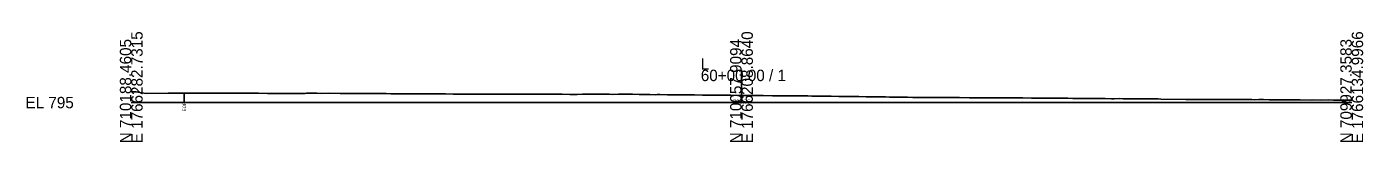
# Model space of a CAD drawing. Extents: x -26 to 5303, y -10 to 9578.
# Drawn here: x 4974.3 to 5302.8, y -9.7 to 17.3 of the extents above; entities that cross this region are included whole.
import ezdxf

# ---------------------------------------------------------------- set-up
doc = ezdxf.new("R2010")
doc.units = 0
for name, color, linetype in [('Exist Cross Section Cell', 7, 'Continuous'), ('Exist XS Ground Line', 7, 'Continuous'), ('Old_Level_10', 7, 'Continuous'), ('Old_Level_3', 7, 'Continuous')]:
    doc.layers.add(name, color=color, linetype=linetype)

msp = doc.modelspace()

# ---------------------------------------------------------------- linework, layer by layer
at = {"layer": 'Exist Cross Section Cell'}
for p, q in [((5150, 0), (5150, 8.07)), ((5000, 0), (5150, 0)), ((5150, 0), (5300, 0))]:
    msp.add_line(p, q, dxfattribs=at)
at = {"layer": 'Exist XS Ground Line'}
msp.add_lwpolyline([(5000, 2.69), (5000.8, 2.67), (5001.22, 2.6), (5002.64, 2.42), (5003.7, 2.26), (5009.07, 2.27), (5013.04, 2.3), (5014.85, 2.32), (5017.08, 2.32), (5018.79, 2.32), (5021.78, 2.31), (5022.89, 2.31), (5023.32, 2.3), (5025.52, 2.29), (5028.39, 2.28), (5030.23, 2.28), (5031.26, 2.28), (5033.47, 2.26), (5034.14, 2.25), (5035.73, 2.26), (5037.01, 2.26), (5037.56, 2.26), (5038.55, 2.26), (5039.4, 2.26), (5039.88, 2.26), (5041.62, 2.26), (5042.75, 2.26), (5043.07, 2.27), (5043.62, 2.27), (5044.9, 2.27), (5045.63, 2.27), (5046.74, 2.26), (5048.7, 2.27), (5051.37, 2.25), (5054.24, 2.25), (5055.91, 2.23), (5057.12, 2.24), (5058.85, 2.25), (5059.58, 2.24), (5059.99, 2.24), (5061.47, 2.22), (5062.63, 2.19), (5063.8, 2.15), (5067.2, 2.15), (5068.12, 2.15), (5069.87, 2.13), (5070.41, 2.13), (5071.42, 2.12), (5072.31, 2.12), (5074.06, 2.12), (5074.7, 2.12), (5077.22, 2.11), (5079.16, 2.09), (5080.1, 2.08), (5081.32, 2.07), (5082.97, 2.06), (5084.23, 2.06), (5085.84, 2.06), (5087.09, 2.07), (5088.71, 2.06), (5089.31, 2.06), (5090.76, 2.08), (5091.59, 2.08), (5092.6, 2.06), (5094.55, 2.09), (5097.33, 2.08), (5098.1, 2.07), (5098.85, 2.07), (5100.15, 2.05), (5100.79, 2.06), (5101.77, 2.04), (5103.08, 2.06), (5103.61, 2.06), (5104.54, 2.04), (5105.44, 2.03), (5105.95, 2.04), (5107.78, 2.01), (5109.11, 2.01), (5109.62, 2.02), (5110.94, 2.06), (5111.69, 2.04), (5114.69, 2.04), (5117.44, 2.04), (5118.28, 2.02), (5119.77, 2.04), (5120.31, 2.04), (5121.01, 2.05), (5123.18, 2.03), (5124.85, 2.01), (5126.05, 1.98), (5127.45, 1.95), (5128.93, 1.94), (5129.29, 1.95), (5129.92, 1.95), (5131.8, 1.93), (5132.96, 1.92), (5134.67, 1.92), (5135, 1.92), (5137.54, 1.89), (5138.46, 1.89), (5140.42, 1.84), (5140.86, 1.84), (5143.29, 1.84), (5145.15, 1.82), (5146.16, 1.82), (5147.37, 1.8), (5149.11, 1.76), (5149.47, 1.76), (5150.07, 1.76), (5151.96, 1.74), (5153.14, 1.73), (5154.97, 1.7), (5155.31, 1.7), (5157.65, 1.69), (5160.52, 1.66), (5162.31, 1.64), (5163.4, 1.63), (5164.14, 1.63), (5165.46, 1.63), (5166.27, 1.63), (5167.32, 1.61), (5169.14, 1.59), (5170.54, 1.56), (5172.01, 1.54), (5173.94, 1.52), (5175.15, 1.5), (5175.61, 1.5), (5176.98, 1.48), (5177.76, 1.49), (5178.82, 1.48), (5180.65, 1.42), (5183.27, 1.41), (5184.15, 1.4), (5184.48, 1.39), (5185.44, 1.39), (5186.38, 1.36), (5187.17, 1.35), (5189.25, 1.34), (5190.84, 1.3), (5192.12, 1.28), (5193.78, 1.27), (5194.99, 1.27), (5195.92, 1.26), (5197.87, 1.25), (5200.4, 1.23), (5201, 1.23), (5202.67, 1.22), (5203.61, 1.21), (5206.07, 1.18), (5206.48, 1.18), (5207.01, 1.17), (5209.36, 1.17), (5210, 1.16), (5211.15, 1.16), (5212.23, 1.16), (5213.63, 1.15), (5215.1, 1.14), (5215.51, 1.14), (5216.49, 1.13), (5216.81, 1.13), (5217.11, 1.14), (5217.97, 1.15), (5219.18, 1.13), (5221.3, 1.11), (5222.85, 1.1), (5223.72, 1.08), (5226.59, 1.07), (5228.35, 1.06), (5229.46, 1.06), (5230.18, 1.06), (5231.46, 1.03), (5232.02, 1.02), (5232.33, 1.02), (5233.85, 1.02), (5235.21, 0.99), (5236.53, 0.99), (5237.52, 0.99), (5238.08, 0.99), (5239.36, 0.97), (5240.95, 0.95), (5241.61, 0.95), (5243.02, 0.96), (5243.82, 0.93), (5246.71, 0.89), (5248.74, 0.89), (5249.64, 0.88), (5250.15, 0.88), (5250.71, 0.88), (5252.39, 0.88), (5253.1, 0.87), (5259.23, 0.79), (5259.94, 0.79), (5261.06, 0.79), (5261.37, 0.79), (5261.92, 0.78), (5263.93, 0.76), (5265.04, 0.78), (5266.99, 0.72), (5268.71, 0.77), (5269.68, 0.73), (5270.54, 0.73), (5272.07, 0.72), (5272.55, 0.72), (5274.21, 0.73), (5275.42, 0.73), (5276.05, 0.71), (5277.15, 0.73), (5277.88, 0.73), (5278.29, 0.73), (5279.71, 0.69), (5281.17, 0.71), (5281.55, 0.71), (5282.22, 0.7), (5283.38, 0.66), (5284.04, 0.68), (5285.22, 0.68), (5286.91, 0.65), (5287.3, 0.64), (5289.78, 0.63), (5290.72, 0.64), (5292.66, 0.62), (5294.39, 0.64), (5295.53, 0.62), (5297.45, 0.63), (5298.06, 0.64), (5298.4, 0.63), (5299.63, 0.63), (5300, 0.62)], dxfattribs=at)
at = {"layer": 'Old_Level_10'}
msp.add_line((5013.04, 2.3), (5013.04, 0.25), dxfattribs=at)

# ---------------------------------------------------------------- texts
at = {"layer": 'Exist Cross Section Cell'}
for s, p in [('E 1766282.7315', (5002.8, -10)), ('E 1766208.8640', (5152.8, -10)), ('E 1766134.9966', (5302.8, -10)), ('N 710188.4605', (5000, -10)), ('N 710057.9094', (5150, -10)), ('N 709927.3583', (5300, -10))]:
    msp.add_text(s, height=2.8, rotation=90, dxfattribs=at).set_placement(p)
for s, p in [('L', (5140, 8.07)), ('60+00.00 / 1', (5140, 5.27)), ('EL 795', (4974, -1.4))]:
    msp.add_text(s, height=2.8, dxfattribs=at).set_placement(p)
at = {"layer": 'Old_Level_10'}
msp.add_text('EOP', height=0.787, rotation=90, dxfattribs=at).set_placement((5013.43, -2.15))
at = {"layer": 'Old_Level_3'}
msp.add_text('796.75', height=1, dxfattribs=at).set_placement((5147.95, -0.25))

doc.saveas('drawing.dxf')
